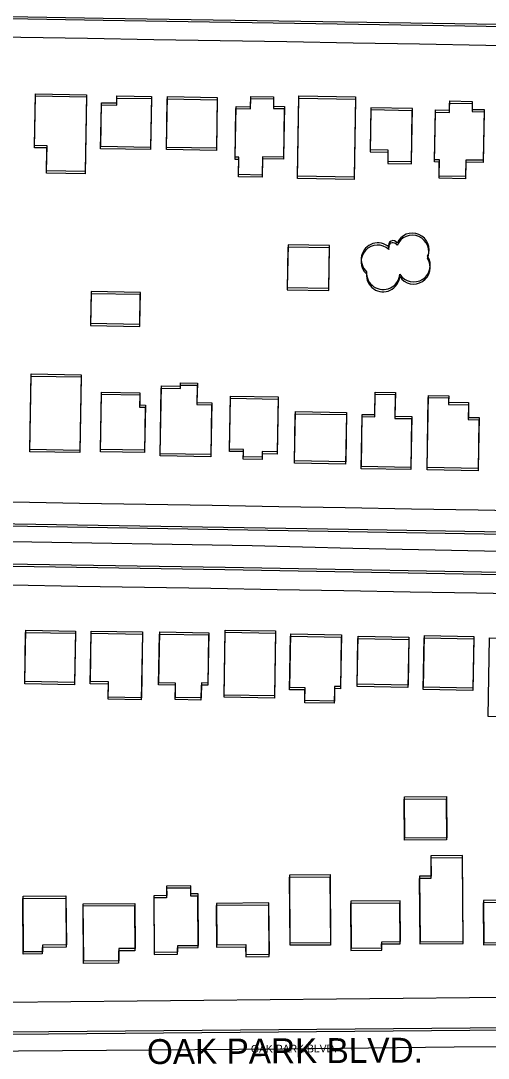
# Model space of a CAD drawing. Extents: x -25029 to 2274964, y -81170 to 687028.
# Drawn here: x 8928 to 9210, y -67376 to -66752 of the extents above; entities that cross this region are included whole.
import ezdxf

# ---------------------------------------------------------------- set-up
doc = ezdxf.new("R2010")
doc.units = 0
for name, color, linetype in [('81911BEA - RW_X_Fee_RW', 7, 'Continuous'), ('BLDG', 7, 'Continuous'), ('GE_X_CL_2000', 7, 'Continuous'), ('ROAD', 7, 'Continuous'), ('ROAD-NAME', 7, 'Continuous'), ('TREES', 7, 'Continuous')]:
    doc.layers.add(name, color=color, linetype=linetype)

msp = doc.modelspace()

# ---------------------------------------------------------------- linework, layer by layer
at = {"layer": '81911BEA - RW_X_Fee_RW'}
for points in [[(8598.27, -66755.68), (8648.27, -66756.53), (8688.26, -66757.22), (8728.26, -66757.91), (8768.25, -66758.59), (8808.25, -66759.28), (8848.24, -66759.96), (8888.24, -66760.65), (8928.23, -66761.34), (8968.23, -66762.02), (9008.22, -66762.71), (9048.22, -66763.39), (9088.21, -66764.08), (9128.21, -66764.77)], [(9128.21, -66764.77), (9168.2, -66765.46), (9208.2, -66766.14), (9248.19, -66766.83), (9288.19, -66767.52), (9328.18, -66768.2), (9368.18, -66768.89), (9408.17, -66769.57), (9448.17, -66770.26), (9488.16, -66770.95), (9528.16, -66771.63), (9568.16, -66772.32), (9583.15, -66772.58), (9636.81, -66773.5)], [(9123.4, -67044.91), (9083.41, -67044.22), (9043.41, -67043.54), (9003.42, -67042.85), (8963.42, -67042.16), (8923.43, -67041.48), (8883.43, -67040.79), (8843.44, -67040.11), (8803.44, -67039.42), (8763.45, -67038.74), (8723.45, -67038.05), (8683.46, -67037.36), (8643.46, -67036.68), (8593.47, -67035.82)], [(9651.35, -67053.97), (9603.35, -67053.15), (9563.35, -67052.46), (9523.36, -67051.78), (9483.36, -67051.09), (9443.37, -67050.4), (9403.37, -67049.72), (9363.38, -67049.03), (9323.38, -67048.35), (9283.39, -67047.66), (9243.39, -67046.97), (9203.4, -67046.29), (9163.4, -67045.6), (9123.4, -67044.91)], [(9122.55, -67094.91), (9082.55, -67094.22), (9042.56, -67093.53), (9002.56, -67092.84), (8962.57, -67092.16), (8922.57, -67091.47), (8882.58, -67090.79), (8842.58, -67090.1), (8802.59, -67089.41), (8762.59, -67088.73), (8722.6, -67088.04), (8682.6, -67087.36), (8642.61, -67086.67), (8592.61, -67085.81)], [(9653.95, -67104.02), (9602.49, -67103.14), (9562.49, -67102.45), (9522.5, -67101.77), (9482.5, -67101.08), (9442.51, -67100.4), (9402.51, -67099.71), (9362.52, -67099.02), (9322.52, -67098.34), (9282.53, -67097.65), (9242.53, -67096.97), (9202.54, -67096.28), (9162.54, -67095.59), (9122.55, -67094.91)], [(9118.3, -67340.61), (9158.3, -67340.22), (9198.29, -67339.82), (9238.29, -67339.43), (9278.29, -67339.04), (9318.29, -67338.64), (9358.29, -67338.25), (9398.29, -67337.86), (9438.29, -67337.46), (9478.29, -67337.07), (9518.29, -67336.68), (9558.29, -67336.28), (9598.29, -67335.89), (9638.28, -67335.5), (9678.28, -67335.11), (9718.28, -67334.71), (9758.28, -67334.32), (9798.28, -67333.93), (9838.28, -67333.53), (9878.28, -67333.14), (9918.28, -67332.75), (9958.28, -67332.35), (9998.28, -67331.96), (10037.89, -67331.57)], [(8603.72, -67345.66), (8638.31, -67345.32), (8678.31, -67344.93), (8718.31, -67344.54), (8758.3, -67344.14), (8798.3, -67343.75), (8838.3, -67343.36), (8878.3, -67342.96), (8918.3, -67342.57), (8958.3, -67342.18), (8998.3, -67341.78), (9038.3, -67341.39), (9078.3, -67341), (9118.3, -67340.61)]]:
    msp.add_lwpolyline(points, dxfattribs=at)
at = {"layer": 'BLDG'}
for points in [[(8967.69, -66797.33), (8966.89, -66843.69), (8943.61, -66843.29), (8943.88, -66828.1), (8936.43, -66827.97), (8936.96, -66796.8)], [(8967.74, -66796.02), (8966.95, -66842.38), (8943.67, -66841.98), (8943.93, -66826.79), (8936.48, -66826.66), (8937.01, -66795.49)], [(8985.97, -66801.01), (8986.04, -66796.74), (9006.81, -66797.09), (9006.28, -66827.76), (8976.26, -66827.25), (8976.72, -66800.85)], [(9046.45, -66797.74), (9045.92, -66828.29), (9015.88, -66827.77), (9016.41, -66797.22)], [(9066.48, -66803.25), (9066.59, -66797.06), (9080.36, -66797.3), (9080.26, -66803.02), (9086.84, -66803.12), (9086.31, -66833.63), (9073.71, -66833.42), (9073.53, -66844.44), (9059.31, -66844.19), (9059.48, -66833.71), (9057.19, -66833.67), (9057.71, -66803.1)], [(9129.68, -66797.32), (9128.85, -66845.69), (9094.71, -66845.1), (9095.54, -66796.73)], [(8985.92, -66802.32), (8985.99, -66798.05), (9006.76, -66798.41), (9006.23, -66829.08), (8976.21, -66828.56), (8976.67, -66802.16)], [(9046.4, -66799.06), (9045.87, -66829.61), (9015.83, -66829.09), (9016.36, -66798.54)], [(9066.43, -66804.57), (9066.54, -66798.38), (9080.31, -66798.62), (9080.21, -66804.34), (9086.79, -66804.45), (9086.26, -66834.96), (9073.66, -66834.74), (9073.47, -66845.76), (9059.25, -66845.51), (9059.43, -66835.03), (9057.14, -66834.99), (9057.66, -66804.42)], [(9129.63, -66798.65), (9128.79, -66847.02), (9094.65, -66846.43), (9095.49, -66798.06)], [(9138.46, -66829.07), (9149.19, -66829.25), (9149.07, -66836.09), (9163.34, -66836.34), (9163.89, -66804.33), (9138.89, -66803.9)], [(9186.21, -66806.72), (9186.3, -66801.15), (9199.89, -66801.38), (9199.8, -66806.23), (9207.02, -66806.36), (9206.49, -66836.89), (9196.01, -66836.71), (9195.84, -66846.65), (9179.93, -66846.38), (9180.1, -66836.59), (9177.24, -66836.54), (9177.76, -66806.58)], [(9186.26, -66805.38), (9186.35, -66799.81), (9199.94, -66800.04), (9199.85, -66804.89), (9207.07, -66805.02), (9206.54, -66835.55), (9196.06, -66835.37), (9195.9, -66845.31), (9179.99, -66845.04), (9180.15, -66835.25), (9177.29, -66835.2), (9177.81, -66805.24)], [(9138.41, -66830.4), (9149.14, -66830.58), (9149.02, -66837.42), (9163.29, -66837.67), (9163.84, -66805.66), (9138.84, -66805.23)], [(9088.52, -66913.51), (9113.56, -66913.96), (9114.02, -66888.25), (9088.98, -66887.8)], [(9088.58, -66912.18), (9113.62, -66912.63), (9114.08, -66886.92), (9089.04, -66886.47)], [(8970.09, -66935.02), (8999.72, -66935.56), (9000.07, -66916.47), (8970.44, -66915.94)], [(8970.16, -66933.71), (8999.79, -66934.25), (9000.13, -66915.16), (8970.5, -66914.63)], [(8964.41, -66966), (8963.63, -67011.58), (8933.59, -67011.06), (8934.38, -66965.48)], [(8964.48, -66964.69), (8963.71, -67010.27), (8933.67, -67009.75), (8934.45, -66964.17)], [(9024.28, -66973), (9024.32, -66970.89), (9034.36, -66971.06), (9034.15, -66982.71), (9043.05, -66982.87), (9042.51, -67014.1), (9011.99, -67013.57), (9012.69, -66972.8)], [(9024.35, -66971.68), (9024.39, -66969.57), (9034.43, -66969.74), (9034.22, -66981.39), (9043.12, -66981.55), (9042.59, -67012.78), (9012.07, -67012.25), (9012.76, -66971.48)], [(8999.82, -66976.83), (8999.69, -66984.21), (9003.07, -66984.27), (9002.6, -67011.54), (8976.14, -67011.09), (8976.74, -66976.44)], [(8999.89, -66975.52), (8999.76, -66982.9), (9003.14, -66982.95), (9002.68, -67010.22), (8976.22, -67009.78), (8976.81, -66975.13)], [(9083.02, -66979.38), (9082.45, -67012.5), (9073.46, -67012.35), (9073.4, -67015.68), (9062.05, -67015.48), (9062.13, -67010.99), (9053.81, -67010.85), (9054.37, -66978.89)], [(9083.09, -66978.05), (9082.53, -67011.18), (9073.54, -67011.03), (9073.48, -67014.36), (9062.13, -67014.16), (9062.21, -67009.67), (9053.89, -67009.53), (9054.44, -66977.57)], [(9141.22, -66990.03), (9141.45, -66976.47), (9153.6, -66976.68), (9153.35, -66990.96), (9163.42, -66991.13), (9162.89, -67021.8), (9133.1, -67021.28), (9133.64, -66989.9)], [(9141.29, -66988.7), (9141.52, -66975.14), (9153.67, -66975.35), (9153.42, -66989.63), (9163.49, -66989.8), (9162.97, -67020.47), (9133.18, -67019.95), (9133.71, -66988.57)], [(9185.69, -66978.7), (9185.63, -66982.58), (9197.68, -66982.79), (9197.53, -66991.75), (9203.93, -66991.86), (9203.4, -67022.52), (9172.71, -67021.99), (9173.47, -66978.49)], [(9185.76, -66977.36), (9185.7, -66981.24), (9197.75, -66981.45), (9197.6, -66990.41), (9204, -66990.52), (9203.48, -67021.18), (9172.79, -67020.65), (9173.54, -66977.15)], [(9124.21, -66988.74), (9123.69, -67018.48), (9092.89, -67017.95), (9093.41, -66988.21)], [(9124.28, -66987.41), (9123.77, -67017.15), (9092.97, -67016.62), (9093.48, -66986.88)], [(8961.02, -67120.42), (8960.49, -67151.38), (8930.5, -67150.86), (8931.03, -67119.9)], [(8961.11, -67119.11), (8960.58, -67150.07), (8930.59, -67149.55), (8931.12, -67118.59)], [(9001.33, -67120.9), (9000.65, -67160.53), (8980.74, -67160.19), (8980.9, -67151.01), (8969.96, -67150.82), (8970.49, -67120.36)], [(9001.42, -67119.58), (9000.74, -67159.22), (8980.83, -67158.88), (8980.99, -67149.7), (8970.05, -67149.51), (8970.58, -67119.05)], [(9041.24, -67121.37), (9040.71, -67151.73), (9036.78, -67151.66), (9036.62, -67160.61), (9021.13, -67160.35), (9021.28, -67151.73), (9011.15, -67151.56), (9011.68, -67120.86)], [(9041.33, -67120.05), (9040.8, -67150.41), (9036.87, -67150.34), (9036.71, -67159.29), (9021.22, -67159.03), (9021.37, -67150.41), (9011.24, -67150.24), (9011.77, -67119.54)], [(9081.46, -67120.28), (9080.79, -67159.45), (9050.5, -67158.93), (9051.18, -67119.76)], [(9081.55, -67118.96), (9080.88, -67158.13), (9050.59, -67157.61), (9051.27, -67118.44)], [(9121.06, -67122.67), (9120.53, -67153.78), (9116.98, -67153.72), (9116.82, -67162.54), (9099.09, -67162.23), (9099.22, -67154.56), (9089.97, -67154.4), (9090.53, -67122.14)], [(9121.15, -67121.34), (9120.62, -67152.45), (9117.07, -67152.39), (9116.91, -67161.21), (9099.18, -67160.9), (9099.31, -67153.23), (9090.06, -67153.07), (9090.62, -67120.81)], [(9161.78, -67122.75), (9161.28, -67151.65), (9130.67, -67151.12), (9131.17, -67122.23)], [(9200.88, -67122.32), (9200.34, -67153.47), (9170.55, -67152.95), (9171.09, -67121.81)], [(9161.69, -67124.08), (9161.19, -67152.98), (9130.58, -67152.45), (9131.08, -67123.56)], [(9200.79, -67123.66), (9200.25, -67154.81), (9170.46, -67154.29), (9171, -67123.15)], [(9242, -67123.62), (9241.18, -67171.02), (9209.46, -67170.47), (9210.28, -67123.07)], [(9184.23, -67220.13), (9184.43, -67244.87), (9159.19, -67245.06), (9158.99, -67220.32)], [(9184.33, -67218.79), (9184.53, -67243.53), (9159.29, -67243.73), (9159.09, -67218.99)], [(9194.36, -67307.29), (9193.96, -67255.67), (9174.91, -67255.82), (9175, -67268.06), (9168.06, -67268.11), (9168.37, -67307.49)], [(9194.47, -67305.95), (9194.07, -67254.33), (9175.02, -67254.48), (9175.11, -67266.72), (9168.17, -67266.77), (9168.48, -67306.15)], [(9114.32, -67265.7), (9114.64, -67306.84), (9090.38, -67307.02), (9090.06, -67265.89)], [(9022.69, -67312.37), (9022.66, -67308.54), (9035.09, -67308.44), (9034.85, -67277.39), (9030.6, -67277.42), (9030.56, -67272.58), (9015.94, -67272.69), (9015.98, -67278.42), (9008.27, -67278.48), (9008.53, -67312.48)], [(9114.21, -67267.03), (9114.53, -67308.17), (9090.27, -67308.35), (9089.95, -67267.22)], [(8955.34, -67278.55), (8955.57, -67308.15), (8941.18, -67308.26), (8941.21, -67312.24), (8929.78, -67312.33), (8929.52, -67278.75)], [(9022.58, -67313.69), (9022.55, -67309.86), (9034.98, -67309.76), (9034.74, -67278.71), (9030.49, -67278.74), (9030.45, -67273.9), (9015.83, -67274.01), (9015.87, -67279.74), (9008.16, -67279.8), (9008.42, -67313.8)], [(8955.23, -67279.86), (8955.46, -67309.46), (8941.07, -67309.57), (8941.1, -67313.55), (8929.67, -67313.64), (8929.41, -67280.06)], [(8996.69, -67284.41), (8996.9, -67311.59), (8986.99, -67311.67), (8987.05, -67319.09), (8965.9, -67319.25), (8965.63, -67284.65)], [(8996.8, -67283.1), (8997.01, -67310.28), (8987.1, -67310.36), (8987.16, -67317.78), (8966.01, -67317.94), (8965.74, -67283.34)], [(9046.05, -67309.39), (9063.5, -67309.26), (9063.55, -67315.19), (9077.69, -67315.08), (9077.45, -67284.17), (9045.85, -67284.42)], [(9046.16, -67308.07), (9063.61, -67307.94), (9063.66, -67313.87), (9077.8, -67313.76), (9077.56, -67282.85), (9045.96, -67283.1)], [(9126.89, -67311.41), (9145.41, -67311.26), (9145.38, -67307.54), (9156.6, -67307.45), (9156.41, -67282.93), (9126.67, -67283.16)], [(9127, -67310.08), (9145.52, -67309.93), (9145.49, -67306.21), (9156.71, -67306.12), (9156.52, -67281.6), (9126.78, -67281.83)], [(9206.77, -67308.14), (9236.06, -67307.91), (9235.87, -67282.56), (9206.58, -67282.78)], [(9206.88, -67306.8), (9236.17, -67306.57), (9235.98, -67281.22), (9206.69, -67281.44)]]:
    msp.add_lwpolyline(points, close=True, dxfattribs=at)
at = {"layer": 'GE_X_CL_2000'}
for points in [[(8569.31, -67058.81), (8597.73, -67059.64), (8705.05, -67061.46), (8746.33, -67061.82), (8922.79, -67065.11), (9067.47, -67067.48), (9127.94, -67069.14), (9246.89, -67071.63), (9267.13, -67071.83), (9385.41, -67072.81), (9405.77, -67072.89), (9456.24, -67074.16), (9491.48, -67074.61), (9534.12, -67075.53), (9564.48, -67075.93), (9591.98, -67077.04), (9626.53, -67077.92), (9653.93, -67078.46), (9678.15, -67078.56)], [(8564.91, -67375.56), (8619.83, -67374.99), (8746.43, -67374.21), (8847.18, -67372.51), (8953.26, -67371.65), (9085.81, -67370.68), (9189.02, -67369.41), (9248.09, -67369.15)]]:
    msp.add_lwpolyline(points, dxfattribs=at)
at = {"layer": 'ROAD'}
for points in [[(9557.73, -67066.75), (9125.32, -67059.31), (8811.26, -67054.16), (8594.51, -67051.08), (8588.96, -67049.01), (8585.19, -67045.43), (8582.95, -67040.64), (8582.63, -67036.09), (8586.44, -66759.65), (8587.89, -66754.03), (8591.12, -66749.44), (8596.24, -66746.33), (8603.94, -66744.6), (8977.79, -66751.22), (9374.69, -66757.32)], [(9557.81, -67065.37), (9125.4, -67057.98), (8811.34, -67052.87), (8594.59, -67049.81), (8589.04, -67047.75), (8585.27, -67044.17), (8583.03, -67039.38), (8582.71, -67034.83), (8586.49, -66758.39), (8587.93, -66752.77), (8591.16, -66748.18), (8596.28, -66745.06), (8603.98, -66743.33), (8977.83, -66749.91), (9374.73, -66755.96)], [(9636.82, -67355.82), (8921.81, -67362.05), (8598.98, -67363.9), (8590.87, -67362.26), (8584.2, -67357.73), (8579.8, -67352.14), (8576.52, -67343.96), (8575.8, -67335.91), (8580.74, -67085.47), (8583.77, -67079.13), (8589.01, -67076.15), (8596.2, -67075.09), (8693.84, -67076.42), (9051.03, -67081.99), (9448.08, -67089.27), (9637.65, -67092.88)], [(9636.94, -67354.43), (8921.93, -67360.74), (8599.1, -67362.63), (8590.99, -67361), (8584.32, -67356.47), (8579.92, -67350.88), (8576.64, -67342.7), (8575.92, -67334.65), (8580.82, -67084.21), (8583.85, -67077.87), (8589.09, -67074.89), (8596.28, -67073.82), (8693.92, -67075.14), (9051.11, -67080.67), (9448.17, -67087.9), (9637.74, -67091.49)]]:
    msp.add_lwpolyline(points, dxfattribs=at)
at = {"layer": 'TREES'}
for centre, radius, start, end in [((9143.11, -66895.26), 10, 47.57811, 227.57811), ((9152.22, -66887.99), 2.73, 26.78289, 206.78289), ((9152.29, -66886.65), 2.73, 26.78989, 206.78989), ((9163.84, -66890.72), 10, 336.67724, 156.67724), ((9163.9, -66889.38), 10, 336.68424, 156.68424), ((9143.04, -66896.6), 10, 47.57111, 227.57111), ((9164.63, -66900.11), 10, 212.92297, 32.92297), ((9164.69, -66898.77), 10, 212.92997, 32.92997), ((9146.26, -66904.76), 10, 175.49937, 355.49937), ((9146.33, -66903.42), 10, 175.50637, 355.50637)]:
    msp.add_arc(centre, radius, start, end, dxfattribs=at)

# ---------------------------------------------------------------- texts
at = {"layer": 'ROAD-NAME'}
for height, rotation, p in [(15, 0.32815, (9004.13, -67379.89)), (4.68, 0.33515, (9066.71, -67373.05))]:
    msp.add_text('OAK PARK BLVD.', height=height, rotation=rotation, dxfattribs=at).set_placement(p)

doc.saveas('drawing.dxf')
